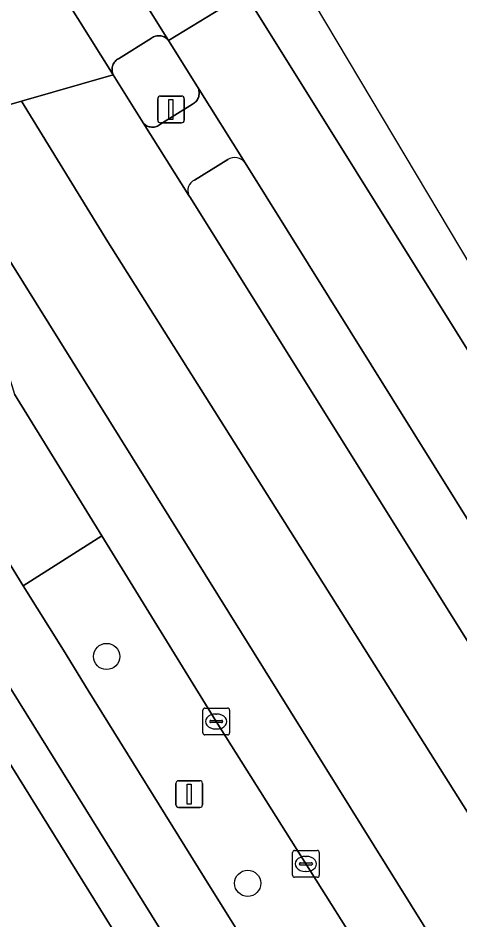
# Model space of a CAD drawing. Extents: x 158132 to 159664, y 385256 to 387218.
# Drawn here: x 159153.89 to 159170.4, y 386656.4 to 386690.08 of the extents above; entities that cross this region are included whole.
import ezdxf

# ---------------------------------------------------------------- set-up
doc = ezdxf.new("R2010")
doc.units = 0
for name, color, linetype in [('IMGEO_Berm_groen', 7, 'Continuous'), ('IMGEO_Berm_open', 7, 'Continuous'), ('IMGEO_Boom', 7, 'Continuous'), ('IMGEO_Fietspad_gesloten', 7, 'Continuous'), ('IMGEO_Fietspad_open', 7, 'Continuous'), ('IMGEO_Kolk', 7, 'Continuous'), ('IMGEO_Lichtmast', 7, 'Continuous'), ('IMGEO_OVBaan_gesloten', 7, 'Continuous'), ('IMGEO_Rijbaan_regionaal_gesloten', 7, 'Continuous'), ('IMGEO_Verkeerseiland_groen', 7, 'Continuous'), ('IMGEO_Verkeerseiland_open', 7, 'Continuous'), ('IMGEO_Verkeersregelinstallatiepaal', 7, 'Continuous'), ('IMGEO_Voetpad_open', 7, 'Continuous')]:
    doc.layers.add(name, color=color, linetype=linetype)

msp = doc.modelspace()

# ---------------------------------------------------------------- linework, layer by layer
at = {"layer": 'IMGEO_Berm_groen'}
msp.add_lwpolyline([(159169.223, 386637.047), (159144.717, 386676.479)], dxfattribs=at)
at = {"layer": 'IMGEO_Berm_open'}
for points in [[(159161.722, 386684.791), (159160.484, 386684.028)], [(159195.089, 386632.547), (159193.891, 386634.182), (159162.377, 386684.669)], [(159160.269, 386683.458), (159160.327, 386683.366), (159192.3, 386632.252), (159225.948, 386582.354), (159227.462, 386583.267), (159202.912, 386622.653), (159195.089, 386632.547)]]:
    msp.add_lwpolyline(points, dxfattribs=at)
for centre, radius, start, end in [((159161.988, 386684.4), 0.473, 34.6256, 124.2724), ((159160.657, 386683.637), 0.427, 113.8459, 204.8219)]:
    msp.add_arc(centre, radius, start, end, dxfattribs=at)
at = {"layer": 'IMGEO_Boom'}
for centre in [(159157.196, 386666.237), (159162.468, 386657.767)]:
    msp.add_circle(centre, 0.489, dxfattribs=at)
at = {"layer": 'IMGEO_Fietspad_gesloten'}
for points in [[(159138.243, 386689.799), (159141.938, 386683.988), (159142.038, 386683.935), (159146.111, 386677.137), (159146.114, 386677.064), (159170.533, 386637.824)], [(159167.38, 386647.523), (159160.85, 386657.975), (159156.511, 386664.961), (159155.58, 386666.471), (159154.083, 386668.879), (159153.47, 386669.866), (159149.348, 386676.539), (159149.27, 386676.664), (159147.548, 386679.405), (159146.524, 386681.019)]]:
    msp.add_lwpolyline(points, dxfattribs=at)
at = {"layer": 'IMGEO_Fietspad_open'}
msp.add_lwpolyline([(159155.66, 386690.814), (159157.444, 386687.955), (159157.428, 386687.993), (159157.415, 386688.033), (159157.406, 386688.073), (159157.4, 386688.114), (159157.399, 386688.155), (159157.4, 386688.196), (159157.406, 386688.237), (159157.415, 386688.277), (159157.427, 386688.317), (159157.444, 386688.355), (159157.463, 386688.391), (159157.486, 386688.426), (159157.511, 386688.458), (159157.539, 386688.488), (159157.57, 386688.515), (159157.604, 386688.54), (159157.639, 386688.561), (159158.869, 386689.326), (159158.881, 386689.335), (159158.915, 386689.357), (159158.951, 386689.376), (159158.989, 386689.391), (159159.028, 386689.404), (159159.068, 386689.412), (159159.109, 386689.417), (159159.15, 386689.419), (159159.191, 386689.417), (159159.231, 386689.411), (159159.271, 386689.401), (159159.31, 386689.388), (159159.347, 386689.372), (159159.383, 386689.352), (159159.417, 386689.329), (159159.449, 386689.304), (159159.478, 386689.275), (159159.505, 386689.244), (159157.681, 386692.182)], dxfattribs=at)
at = {"layer": 'IMGEO_Kolk'}
for p, q in [((159160.792, 386663.383), (159160.792, 386664.235)), ((159160.867, 386664.309), (159161.719, 386664.309)), ((159161.28, 386664.089), (159161.305, 386664.089)), ((159161.793, 386664.235), (159161.793, 386663.383)), ((159161.051, 386663.803), (159161.051, 386663.815)), ((159161.489, 386663.766), (159161.091, 386663.766)), ((159161.094, 386663.852), (159161.492, 386663.852)), ((159161.535, 386663.815), (159161.535, 386663.803)), ((159161.303, 386663.529), (159161.278, 386663.529)), ((159161.719, 386663.309), (159160.867, 386663.309)), ((159164.143, 386658.066), (159164.143, 386658.918)), ((159164.218, 386658.992), (159165.07, 386658.992)), ((159164.631, 386658.772), (159164.656, 386658.772)), ((159165.144, 386658.918), (159165.144, 386658.066)), ((159164.402, 386658.486), (159164.402, 386658.498)), ((159164.84, 386658.449), (159164.442, 386658.449)), ((159164.445, 386658.535), (159164.843, 386658.535)), ((159164.886, 386658.498), (159164.886, 386658.486)), ((159164.654, 386658.212), (159164.629, 386658.212)), ((159165.07, 386657.992), (159164.218, 386657.992))]:
    msp.add_line(p, q, dxfattribs=at)
for points in [[(159160.792, 386663.383), (159160.792, 386664.235)], [(159160.867, 386664.309), (159161.719, 386664.309)], [(159161.793, 386664.235), (159161.793, 386663.383)], [(159161.719, 386663.309), (159160.867, 386663.309)], [(159164.143, 386658.066), (159164.143, 386658.918)], [(159164.218, 386658.992), (159165.07, 386658.992)], [(159165.144, 386658.918), (159165.144, 386658.066)], [(159165.07, 386657.992), (159164.218, 386657.992)]]:
    msp.add_lwpolyline(points, dxfattribs=at)
for centre, radius, start, end in [((159160.869, 386664.233), 0.0765, 91.552, 178.448), ((159160.869, 386664.233), 0.0765, 91.552, 178.448), ((159161.717, 386664.233), 0.0765, 1.552, 88.448), ((159161.717, 386664.233), 0.0765, 1.552, 88.448), ((159161.091, 386663.812), 0.0403, 85.8775, 175.7526), ((159161.088, 386663.802), 0.0366, 178.938, 274.7102), ((159161.492, 386663.809), 0.043, 264.8664, 352.4533), ((159161.496, 386663.814), 0.0386, 1.7309, 96.639), ((159160.869, 386663.385), 0.0765, 181.552, 268.448), ((159160.869, 386663.385), 0.0765, 181.552, 268.448), ((159161.717, 386663.385), 0.0765, 271.552, 358.448), ((159161.717, 386663.385), 0.0765, 271.552, 358.448), ((159164.22, 386658.916), 0.0765, 91.552, 178.448), ((159164.22, 386658.916), 0.0765, 91.552, 178.448), ((159165.068, 386658.916), 0.0765, 1.552, 88.448), ((159165.068, 386658.916), 0.0765, 1.552, 88.448), ((159164.442, 386658.495), 0.0403, 85.8775, 175.7526), ((159164.439, 386658.485), 0.0366, 178.938, 274.7102), ((159164.843, 386658.492), 0.043, 264.8664, 352.4533), ((159164.847, 386658.497), 0.0386, 1.7309, 96.639), ((159164.22, 386658.068), 0.0765, 181.552, 268.448), ((159164.22, 386658.068), 0.0765, 181.552, 268.448), ((159165.068, 386658.068), 0.0765, 271.552, 358.448), ((159165.068, 386658.068), 0.0765, 271.552, 358.448)]:
    msp.add_arc(centre, radius, start, end, dxfattribs=at)
for centre, major_axis, ratio, start_param, end_param in [((159161.279, 386663.809), (-0.387, 0.002), 0.722429, 4.712389, 7.853982), ((159161.304, 386663.809), (-0.39, 0.002), 0.717154, 1.570796, 4.712389), ((159164.63, 386658.492), (-0.387, 0.002), 0.722429, 4.712389, 7.853982), ((159164.655, 386658.492), (-0.39, 0.002), 0.717154, 1.570796, 4.712389)]:
    msp.add_ellipse(centre, major_axis=major_axis, ratio=ratio, start_param=start_param, end_param=end_param, dxfattribs=at)
at = {"layer": 'IMGEO_Lichtmast'}
for p, q in [((159159.788, 386660.699), (159159.788, 386661.499)), ((159159.788, 386661.499), (159159.788, 386660.699)), ((159159.888, 386661.599), (159160.678, 386661.599)), ((159160.678, 386661.599), (159159.888, 386661.599)), ((159160.778, 386661.499), (159160.778, 386660.699)), ((159160.778, 386660.699), (159160.778, 386661.499)), ((159160.678, 386660.599), (159159.888, 386660.599)), ((159159.888, 386660.599), (159160.678, 386660.599))]:
    msp.add_line(p, q, dxfattribs=at)
msp.add_lwpolyline([(159160.208, 386661.474), (159160.358, 386661.474), (159160.358, 386660.724), (159160.208, 386660.724), (159160.208, 386661.474)], dxfattribs=at)
for centre, start, end in [((159159.888, 386661.499), 90, 180), ((159159.888, 386661.499), 90, 180), ((159160.678, 386661.499), 0, 90), ((159160.678, 386661.499), 360, 90), ((159159.888, 386660.699), 180, 270), ((159159.888, 386660.699), 180, 270), ((159160.678, 386660.699), 270, 0), ((159160.678, 386660.699), 270, 0)]:
    msp.add_arc(centre, 0.1, start, end, dxfattribs=at)
at = {"layer": 'IMGEO_OVBaan_gesloten'}
msp.add_lwpolyline([(159151.361, 386683.988), (159151.976, 386681.947), (159152.989, 386678.663), (159153.22, 386677.762), (159153.755, 386676.032), (159157.015, 386670.747), (159161.293, 386663.809), (159170.27, 386649.568), (159172.085, 386647.268), (159175.569, 386643.645), (159178.111, 386641.005), (159178.465, 386640.61), (159179.564, 386639.231), (159180.536, 386637.76), (159180.301, 386638.143), (159150.478, 386685.963)], dxfattribs=at)
at = {"layer": 'IMGEO_Rijbaan_regionaal_gesloten'}
for points in [[(159155.031, 386696.437), (159157.681, 386692.182), (159159.505, 386689.244), (159162.374, 386690.992), (159164.114, 386692.051)], [(159150.278, 386686.283), (159150.478, 386685.963), (159154.015, 386686.975), (159157.444, 386687.955), (159155.66, 386690.814), (159155.603, 386690.905), (159152.966, 386695.161), (159152.899, 386695.281)]]:
    msp.add_lwpolyline(points, dxfattribs=at)
for points in [[(159229.657, 386584.591), (159216.91, 386605.043), (159196.624, 386637.589), (159164.114, 386692.051), (159162.374, 386690.992), (159212.025, 386611.559), (159214.361, 386607.797), (159228.151, 386583.682), (159229.657, 386584.591)], [(159162.374, 386690.992), (159159.505, 386689.244), (159160.596, 386687.509), (159162.377, 386684.669), (159193.891, 386634.182), (159195.089, 386632.547), (159202.912, 386622.653), (159212.025, 386611.559)], [(159160.327, 386683.366), (159160.269, 386683.458), (159158.561, 386686.172), (159157.444, 386687.955), (159154.015, 386686.975), (159157.237, 386681.723), (159191.817, 386626.926), (159222.985, 386580.566), (159225.948, 386582.354), (159192.3, 386632.252)], [(159154.015, 386686.975), (159150.478, 386685.963), (159180.301, 386638.143), (159180.536, 386637.76), (159181.609, 386636.058), (159194.566, 386616.143), (159198.968, 386609.564), (159199.195, 386609.224), (159219.832, 386578.664), (159222.985, 386580.566), (159191.817, 386626.926), (159157.237, 386681.723)]]:
    msp.add_lwpolyline(points, close=True, dxfattribs=at)
at = {"layer": 'IMGEO_Verkeerseiland_groen'}
msp.add_lwpolyline([(159149.27, 386676.664), (159149.348, 386676.539), (159153.47, 386669.866), (159154.083, 386668.879), (159157.015, 386670.747), (159153.755, 386676.032)], dxfattribs=at)
at = {"layer": 'IMGEO_Verkeerseiland_open'}
msp.add_lwpolyline([(159158.561, 386686.172), (159158.587, 386686.142), (159158.616, 386686.114), (159158.647, 386686.089), (159158.68, 386686.067), (159158.715, 386686.048), (159158.751, 386686.032), (159158.789, 386686.02), (159158.828, 386686.011), (159158.867, 386686.005), (159158.907, 386686.003), (159158.946, 386686.005), (159158.986, 386686.01), (159159.025, 386686.018), (159159.063, 386686.03), (159159.099, 386686.046), (159159.134, 386686.064), (159159.168, 386686.086), (159159.188, 386686.101), (159160.407, 386686.862), (159160.443, 386686.884), (159160.478, 386686.909), (159160.51, 386686.937), (159160.539, 386686.968), (159160.565, 386687.001), (159160.589, 386687.037), (159160.609, 386687.074), (159160.625, 386687.113), (159160.638, 386687.154), (159160.648, 386687.195), (159160.653, 386687.237), (159160.655, 386687.28), (159160.653, 386687.322), (159160.647, 386687.364), (159160.638, 386687.406), (159160.625, 386687.446), (159160.608, 386687.485), (159160.596, 386687.509), (159159.505, 386689.244), (159159.478, 386689.275), (159159.449, 386689.304), (159159.417, 386689.329), (159159.383, 386689.352), (159159.347, 386689.372), (159159.31, 386689.388), (159159.271, 386689.401), (159159.231, 386689.411), (159159.191, 386689.417), (159159.15, 386689.419), (159159.109, 386689.417), (159159.068, 386689.412), (159159.028, 386689.404), (159158.989, 386689.391), (159158.951, 386689.376), (159158.915, 386689.357), (159158.881, 386689.335), (159158.869, 386689.326), (159157.639, 386688.561), (159157.604, 386688.54), (159157.57, 386688.515), (159157.539, 386688.488), (159157.511, 386688.458), (159157.486, 386688.426), (159157.463, 386688.391), (159157.444, 386688.355), (159157.427, 386688.317), (159157.415, 386688.277), (159157.406, 386688.237), (159157.4, 386688.196), (159157.399, 386688.155), (159157.4, 386688.114), (159157.406, 386688.073), (159157.415, 386688.033), (159157.428, 386687.993), (159157.444, 386687.955)], close=True, dxfattribs=at)
at = {"layer": 'IMGEO_Verkeersregelinstallatiepaal'}
for p, q in [((159159.106, 386686.265), (159159.106, 386687.065)), ((159159.106, 386687.065), (159159.106, 386686.265)), ((159159.206, 386687.165), (159159.996, 386687.165)), ((159159.996, 386687.165), (159159.206, 386687.165)), ((159160.096, 386687.065), (159160.096, 386686.265)), ((159160.096, 386686.265), (159160.096, 386687.065)), ((159159.996, 386686.165), (159159.206, 386686.165)), ((159159.206, 386686.165), (159159.996, 386686.165))]:
    msp.add_line(p, q, dxfattribs=at)
msp.add_lwpolyline([(159159.526, 386687.04), (159159.676, 386687.04), (159159.676, 386686.29), (159159.526, 386686.29), (159159.526, 386687.04)], dxfattribs=at)
for centre, start, end in [((159159.206, 386687.065), 90, 180), ((159159.206, 386687.065), 90, 180), ((159159.996, 386687.065), 0, 90), ((159159.996, 386687.065), 360, 90), ((159159.206, 386686.265), 180, 270), ((159159.206, 386686.265), 180, 270), ((159159.996, 386686.265), 270, 0), ((159159.996, 386686.265), 270, 0)]:
    msp.add_arc(centre, 0.1, start, end, dxfattribs=at)
at = {"layer": 'IMGEO_Voetpad_open'}
for points in [[(159162.377, 386684.669), (159160.596, 386687.509), (159160.608, 386687.485), (159160.625, 386687.446), (159160.638, 386687.406), (159160.647, 386687.364), (159160.653, 386687.322), (159160.655, 386687.28), (159160.653, 386687.237), (159160.648, 386687.195), (159160.638, 386687.154), (159160.625, 386687.113), (159160.609, 386687.074), (159160.589, 386687.037), (159160.565, 386687.001), (159160.539, 386686.968), (159160.51, 386686.937), (159160.478, 386686.909), (159160.443, 386686.884), (159160.407, 386686.862), (159159.188, 386686.101), (159159.168, 386686.086), (159159.134, 386686.064), (159159.099, 386686.046), (159159.063, 386686.03), (159159.025, 386686.018), (159158.986, 386686.01), (159158.946, 386686.005), (159158.907, 386686.003), (159158.867, 386686.005), (159158.828, 386686.011), (159158.789, 386686.02), (159158.751, 386686.032), (159158.715, 386686.048), (159158.68, 386686.067), (159158.647, 386686.089), (159158.616, 386686.114), (159158.587, 386686.142), (159158.561, 386686.172), (159160.269, 386683.458)], [(159160.484, 386684.028), (159161.722, 386684.791)], [(159170.533, 386637.824), (159146.114, 386677.064)], [(159144.717, 386676.479), (159169.223, 386637.047)]]:
    msp.add_lwpolyline(points, dxfattribs=at)
msp.add_lwpolyline([(159167.38, 386647.523), (159170.27, 386649.568), (159161.293, 386663.809), (159157.015, 386670.747), (159154.083, 386668.879), (159155.58, 386666.471), (159156.511, 386664.961), (159160.85, 386657.975)], close=True, dxfattribs=at)
for centre, radius, start, end in [((159161.988, 386684.4), 0.473, 34.6256, 124.2724), ((159160.657, 386683.637), 0.427, 113.8459, 204.8219)]:
    msp.add_arc(centre, radius, start, end, dxfattribs=at)

doc.saveas('drawing.dxf')
